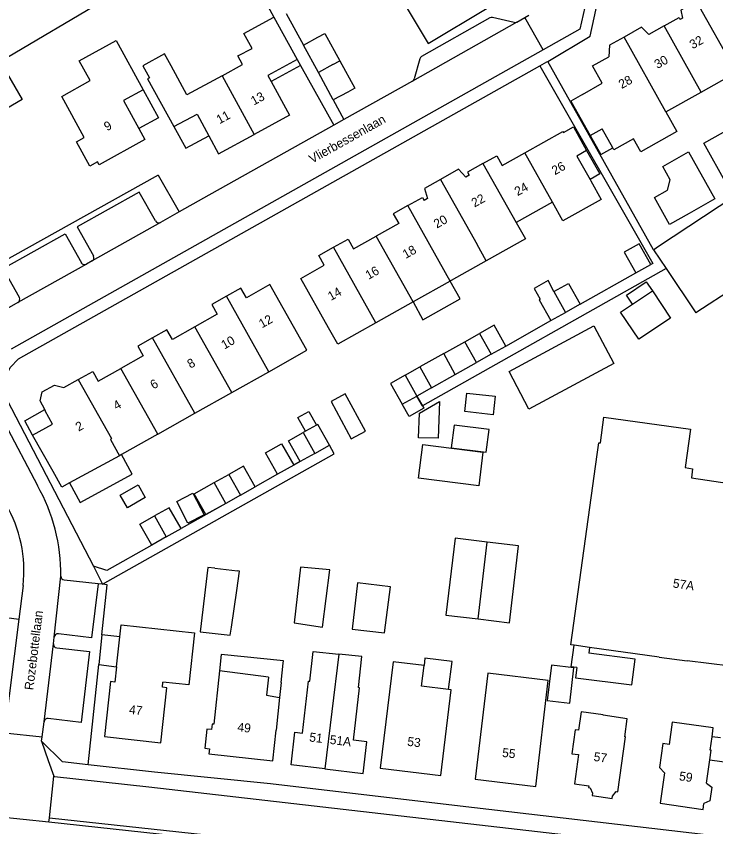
# Model space of a CAD drawing. Extents: x 194485 to 197793, y 468269 to 470822.
# Drawn here: x 195187.3 to 195280.9, y 470200.2 to 470308.7 of the extents above; entities that cross this region are included whole.
import ezdxf

# ---------------------------------------------------------------- set-up
doc = ezdxf.new("R2010")
doc.units = 0
for name, color, linetype in [('BGT grensvlak gebouwinstallatie plus 1', 7, 'Continuous'), ('BGT grensvlak onbegroeid terreindeel', 7, 'Continuous'), ('BGT grensvlak overig bouwwerk', 7, 'Continuous'), ('BGT grensvlak overig bouwwerk uitbreiding populatie', 7, 'Continuous'), ('BGT grensvlak pand op maaiveld', 7, 'Continuous'), ('BGT grensvlak pand op maaiveld LR', 7, 'Continuous'), ('BGT grensvlak wegdeel', 7, 'Continuous'), ('BGT tekst huisnummerreeks', 7, 'Continuous'), ('BGT tekst openbare ruimte label weg', 7, 'Continuous')]:
    doc.layers.add(name, color=color, linetype=linetype)

msp = doc.modelspace()

# ---------------------------------------------------------------- linework, layer by layer
at = {"layer": 'BGT grensvlak gebouwinstallatie plus 1'}
for p, q in [((195225.31, 470302.09), (195221.4, 470299.94)), ((195224.88, 470302.87), (195225.31, 470302.09)), ((195263.6, 470290.71), (195265.34, 470287.57)), ((195273.77, 470288.58), (195277.23, 470290.53)), ((195277.23, 470290.53), (195280.77, 470284.23)), ((195274.78, 470286.77), (195273.77, 470288.58)), ((195265.34, 470287.57), (195264.05, 470286.84)), ((195274.41, 470285.41), (195274.78, 470286.77)), ((195272.66, 470284.42), (195274.41, 470285.41)), ((195274.69, 470280.82), (195272.66, 470284.42)), ((195280.77, 470284.23), (195277.3, 470282.29)), ((195277.3, 470282.29), (195274.69, 470280.82)), ((195246.67, 470270.84), (195245.33, 470273.22)), ((195268.91, 470271.35), (195271.58, 470273.14)), ((195271.58, 470273.14), (195272.4, 470271.92)), ((195240.37, 470270.43), (195241.7, 470268.05)), ((195241.7, 470268.05), (195246.67, 470270.84)), ((195269.73, 470270.12), (195268.91, 470271.35)), ((195244.48, 470263.53), (195247.3, 470265.11)), ((195244.48, 470263.53), (195241.29, 470261.73)), ((195246, 470260.71), (195244.48, 470263.53)), ((195246, 470260.71), (195248.87, 470262.33)), ((195242.85, 470258.94), (195246, 470260.71)), ((195241.22, 470255.54), (195243.9, 470257.11)), ((195243.9, 470257.11), (195243.75, 470252.18)), ((195188.42, 470254.52), (195191.12, 470256.04)), ((195224.96, 470254.95), (195226.43, 470255.78)), ((195226.43, 470255.78), (195227.46, 470253.96)), ((195241.12, 470252.26), (195241.22, 470255.54)), ((195189.47, 470252.59), (195188.42, 470254.52)), ((195225.99, 470253.13), (195224.96, 470254.95)), ((195243.75, 470252.18), (195241.12, 470252.26)), ((195220.63, 470250.25), (195222.78, 470251.46)), ((195222.78, 470251.46), (195224.4, 470248.57)), ((195222.25, 470247.36), (195220.63, 470250.25)), ((195224.4, 470248.57), (195222.25, 470247.36)), ((195264, 470224.18), (195263.9, 470223.41)), ((195214.72, 470223.24), (195214.49, 470221.05)), ((195223.03, 470222.4), (195214.72, 470223.24)), ((195241.97, 470222.76), (195241.85, 470221.77)), ((195245.59, 470222.32), (195241.97, 470222.76)), ((195222.72, 470219.47), (195222.99, 470222.1)), ((195222.99, 470222.1), (195223.03, 470222.4)), ((195245.13, 470218.55), (195245.59, 470222.32)), ((195222.72, 470219.47), (195222.51, 470217.48)), ((195281.52, 470212.08), (195280.39, 470212.23))]:
    msp.add_line(p, q, dxfattribs=at)
for points in [[(195204.27, 470298.85), (195206.33, 470295.1), (195203.7, 470293.64)], [(195208.37, 470293.9), (195209.96, 470291.01), (195213.05, 470292.66)], [(195264.08, 470292.71), (195265.5, 470290.18), (195267.08, 470291.07)], [(195240.89, 470257.84), (195241.81, 470256.2), (195239.85, 470255.09), (195238.92, 470256.73)], [(195194.42, 470246.2), (195195.85, 470243.59), (195202.79, 470247.39), (195201.36, 470250.01)], [(195201.17, 470244.59), (195203.58, 470245.96), (195204.55, 470244.24), (195202.15, 470242.88), (195201.17, 470244.59)], [(195215.31, 470243.46), (195212.66, 470241.97), (195211.09, 470244.76), (195213.75, 470246.25)], [(195262.28, 470221.48), (195261.53, 470221.58), (195261.93, 470224.47)], [(195262.28, 470221.48), (195262.1, 470220.11), (195269.64, 470219.16), (195270.08, 470222.62), (195263.9, 470223.41)], [(195258.88, 470221.8), (195258.32, 470217.09), (195261.33, 470216.73), (195261.89, 470221.45), (195258.88, 470221.8)], [(195280.07, 470209.13), (195283.62, 470208.65), (195284.04, 470211.73)]]:
    msp.add_lwpolyline(points, dxfattribs=at)
at = {"layer": 'BGT grensvlak onbegroeid terreindeel'}
for p, q in [((195185.14, 470302.62), (195211.33, 470318.16)), ((195206.28, 470287.42), (195177.92, 470271.56)), ((195206.28, 470287.42), (195209.09, 470282.49)), ((195196.89, 470208.48), (195198.31, 470221.88))]:
    msp.add_line(p, q, dxfattribs=at)
msp.add_lwpolyline([(195198.75, 470225.85), (195199.45, 470232.57), (195198.81, 470232.64)], dxfattribs=at)
at = {"layer": 'BGT grensvlak overig bouwwerk'}
for p, q in [((195241.11, 470246.83), (195241.68, 470251.33)), ((195241.68, 470251.33), (195249.73, 470250.31)), ((195249.73, 470250.31), (195249.16, 470245.82)), ((195249.16, 470245.82), (195241.11, 470246.83))]:
    msp.add_line(p, q, dxfattribs=at)
at = {"layer": 'BGT grensvlak overig bouwwerk uitbreiding populatie'}
for p, q in [((195247.3, 470255.75), (195247.58, 470258.23)), ((195247.58, 470258.23), (195251.35, 470257.81)), ((195251.35, 470257.81), (195251.08, 470255.33)), ((195251.08, 470255.33), (195247.3, 470255.75)), ((195208.75, 470243.7), (195210.92, 470244.83)), ((195210.92, 470244.83), (195212.41, 470241.95)), ((195210.24, 470240.83), (195208.75, 470243.7)), ((195212.41, 470241.95), (195210.24, 470240.83))]:
    msp.add_line(p, q, dxfattribs=at)
msp.add_lwpolyline([(195245.49, 470250.9), (195250.17, 470250.32), (195250.55, 470253.35), (195245.87, 470253.94), (195245.49, 470250.9)], dxfattribs=at)
at = {"layer": 'BGT grensvlak pand op maaiveld'}
for p, q in [((195221.75, 470308.55), (195224.88, 470302.87)), ((195273.95, 470307.38), (195271.94, 470306.25)), ((195225.7, 470304.83), (195227.63, 470305.88)), ((195227.7, 470301.15), (195225.7, 470304.83)), ((195214.82, 470300.72), (195217.55, 470302.2)), ((195229.7, 470297.47), (195227.7, 470301.15)), ((195278.92, 470298.53), (195283.61, 470301.16)), ((195231.63, 470298.52), (195229.7, 470297.47)), ((195274.2, 470295.88), (195278.92, 470298.53)), ((195264.08, 470292.71), (195265.66, 470293.6)), ((195267.08, 470291.07), (195265.66, 470293.6)), ((195264.05, 470286.84), (195264.15, 470286.66)), ((195259.02, 470283.78), (195254.18, 470281.06)), ((195250.16, 470275.93), (195245.47, 470273.3)), ((195270.18, 470274.32), (195272.18, 470275.44)), ((195245.33, 470273.22), (195240.37, 470270.43)), ((195245.34, 470273.23), (195245.33, 470273.22)), ((195245.47, 470273.3), (195245.34, 470273.23)), ((195269.73, 470270.12), (195272.4, 470271.92)), ((195240.37, 470270.43), (195235.39, 470267.64)), ((195262.74, 470270.13), (195260.78, 470269.03)), ((195258.82, 470267.93), (195260.78, 470269.03)), ((195247.3, 470265.11), (195249.26, 470266.22)), ((195248.87, 470262.33), (195247.3, 470265.11)), ((195221.07, 470261.1), (195226.16, 470263.97)), ((195250.83, 470263.43), (195252.79, 470264.53)), ((195250.83, 470263.43), (195248.87, 470262.33)), ((195216.12, 470258.32), (195221.07, 470261.1)), ((195239.32, 470260.62), (195241.29, 470261.73)), ((195241.29, 470261.73), (195242.85, 470258.94)), ((195193.65, 470258.96), (195195.58, 470260.05)), ((195242.85, 470258.94), (195240.89, 470257.84)), ((195211.17, 470255.53), (195216.12, 470258.32)), ((195238.92, 470256.73), (195240.89, 470257.84)), ((195191.21, 470255.87), (195191.12, 470256.04)), ((195206.21, 470252.74), (195211.17, 470255.53)), ((195225.99, 470253.13), (195225.66, 470252.95)), ((195227.46, 470253.96), (195225.99, 470253.13)), ((195192.2, 470247.72), (195189.47, 470252.59)), ((195206.21, 470252.74), (195201.36, 470250.01)), ((195227.23, 470250.16), (195229.18, 470251.26)), ((195201.09, 470249.85), (195194.42, 470246.2)), ((195201.36, 470250.01), (195201.09, 470249.85)), ((195227.23, 470250.16), (195225.27, 470249.06)), ((195213.75, 470246.25), (195215.71, 470247.35)), ((195215.31, 470243.46), (195213.75, 470246.25)), ((195217.28, 470244.56), (195219.24, 470245.67)), ((195217.28, 470244.56), (195215.31, 470243.46)), ((195207.36, 470238.99), (195209.33, 470240.1)), ((195207.36, 470238.99), (195205.4, 470237.89)), ((195213.86, 470234.78), (195216.9, 470234.43)), ((195216.1, 470226.92), (195216.8, 470231.82)), ((195198.75, 470225.85), (195198.31, 470221.88)), ((195201.13, 470225.59), (195198.75, 470225.85)), ((195264, 470224.18), (195261.93, 470224.47)), ((195273.31, 470222.89), (195264, 470224.18)), ((195273.31, 470222.89), (195277.06, 470222.39)), ((195198.31, 470221.88), (195200.7, 470221.61)), ((195221.03, 470220.2), (195214.49, 470221.05)), ((195222.51, 470217.48), (195222.05, 470213.13)), ((195279.65, 470206.02), (195280.07, 470209.13))]:
    msp.add_line(p, q, dxfattribs=at)
for points in [[(195278.29, 470310.67), (195276.22, 470309.51), (195276.42, 470308.42), (195276.11, 470308.24)], [(195239.58, 470309.72), (195242.39, 470305.03), (195250.31, 470309.75), (195250, 470310.27)], [(195218.86, 470304.38), (195217.75, 470306.39), (195221.75, 470308.55)], [(195273.95, 470307.38), (195275.96, 470308.51), (195276.11, 470308.24)], [(195227.63, 470305.88), (195228.59, 470306.37), (195230.59, 470302.7)], [(195271.94, 470306.25), (195270.95, 470307.21), (195268.6, 470305.89)], [(195193.37, 470297.95), (195197.17, 470300.08), (195195.71, 470302.7), (195200.66, 470305.42), (195204.27, 470298.85)], [(195268.6, 470305.89), (195266.66, 470304.81), (195266.55, 470303.23)], [(195217.55, 470302.2), (195216.95, 470303.37), (195218.86, 470304.38)], [(195207.99, 470302.04), (195207.1, 470303.66), (195204.2, 470302.06), (195205.09, 470300.44)], [(195263.06, 470298.22), (195265.68, 470299.73), (195264.39, 470302.02), (195266.55, 470303.23)], [(195185.14, 470302.62), (195188.08, 470297.53), (195183.92, 470295.13), (195186.12, 470291.34), (195180.69, 470288.19), (195181.96, 470286), (195178.36, 470283.92), (195173.58, 470292.15), (195174.8, 470292.86)], [(195214.82, 470300.72), (195210.12, 470298.17), (195207.99, 470302.04), (195207.99, 470302.04)], [(195224.88, 470302.87), (195220.96, 470300.73), (195221.4, 470299.94)], [(195230.59, 470302.7), (195232.58, 470299.06), (195231.63, 470298.52)], [(195205.09, 470300.44), (195204.85, 470300.31), (195208.37, 470293.9)], [(195221.4, 470299.94), (195223.86, 470295.45), (195219.1, 470292.86)], [(195204.27, 470298.85), (195201.64, 470297.39), (195203.7, 470293.64)], [(195203.7, 470293.64), (195204.5, 470292.18), (195198.39, 470288.81), (195198.17, 470289.2), (195197.12, 470288.62), (195195.33, 470291.88), (195196.38, 470292.45), (195193.37, 470297.95)], [(195263.06, 470298.22), (195261.48, 470297.33), (195264.08, 470292.71)], [(195208.37, 470293.9), (195211.47, 470295.56), (195213.05, 470292.66)], [(195274.2, 470295.88), (195275.68, 470293.25), (195270.83, 470290.52), (195269.85, 470292.26)], [(195255.31, 470290.39), (195260.43, 470293.27), (195260.51, 470293.13), (195261.82, 470293.86), (195263.6, 470290.71)], [(195213.05, 470292.66), (195214.34, 470290.27), (195219.1, 470292.86)], [(195269.85, 470292.26), (195267.24, 470290.78), (195267.08, 470291.07)], [(195285.02, 470287.64), (195282.36, 470286.15), (195279.27, 470291.67), (195281.92, 470293.16)], [(195249.73, 470288.98), (195251.56, 470290.01), (195252.3, 470288.7), (195255.31, 470290.39)], [(195263.6, 470290.71), (195262.29, 470289.97), (195264.05, 470286.84)], [(195249.73, 470288.98), (195247.65, 470287.81), (195247.89, 470287.39)], [(195247.89, 470287.39), (195247.43, 470287.13), (195246.46, 470288.2), (195244.04, 470286.83)], [(195244.04, 470286.83), (195241.91, 470285.64), (195242.32, 470284.26), (195241.86, 470284)], [(195264.15, 470286.66), (195265.56, 470284.16), (195260.43, 470281.28), (195259.02, 470283.78)], [(195239.67, 470283.33), (195241.62, 470284.43), (195241.86, 470284)], [(195239.67, 470283.33), (195237.72, 470282.24), (195238.45, 470280.93), (195235.43, 470279.23)], [(195254.18, 470281.06), (195255.41, 470278.88), (195250.16, 470275.93)], [(195229.72, 470277.75), (195231.67, 470278.85), (195232.41, 470277.54), (195235.43, 470279.23)], [(195272.18, 470275.44), (195270.61, 470278.23), (195268.61, 470277.1), (195270.18, 470274.32)], [(195229.07, 470266.95), (195225.35, 470273.58), (195228.5, 470275.35), (195227.77, 470276.65), (195229.72, 470277.75)], [(195226.16, 470263.97), (195221.22, 470272.77), (195218.08, 470271), (195217.34, 470272.3), (195215.39, 470271.2)], [(195259.21, 470271.82), (195258.43, 470273.3), (195256.58, 470272.25), (195257.38, 470270.79)], [(195259.21, 470271.82), (195261.17, 470272.92), (195262.74, 470270.13)], [(195272.4, 470271.92), (195274.83, 470268.28), (195270.58, 470265.46)], [(195215.39, 470271.2), (195213.43, 470270.1), (195214.17, 470268.79), (195211.17, 470267.1)], [(195257.38, 470270.79), (195257.25, 470270.71), (195258.82, 470267.93)], [(195270.58, 470265.46), (195268.14, 470269.05), (195269.73, 470270.12)], [(195235.39, 470267.64), (195230.29, 470264.77), (195229.07, 470266.95)], [(195252.79, 470264.53), (195251.22, 470267.32), (195249.26, 470266.22)], [(195255.88, 470256.09), (195253.21, 470261.11), (195264.57, 470267.22), (195267.22, 470262.19), (195255.88, 470256.09)], [(195211.17, 470267.1), (195208.17, 470265.42), (195207.44, 470266.72), (195205.49, 470265.63)], [(195205.49, 470265.63), (195203.54, 470264.53), (195204.28, 470263.22), (195201.27, 470261.53)], [(195195.58, 470260.05), (195197.52, 470261.14), (195198.26, 470259.83), (195201.27, 470261.53)], [(195239.32, 470260.62), (195237.35, 470259.52), (195238.92, 470256.73)], [(195191.12, 470256.04), (195190.46, 470257.2), (195190.77, 470258.39), (195192.39, 470259.3), (195193.65, 470258.96)], [(195232.1, 470252.12), (195234, 470253.15), (195231.3, 470258.13), (195229.4, 470257.11), (195232.1, 470252.12)], [(195189.47, 470252.59), (195192.14, 470254.09), (195191.15, 470255.84), (195191.21, 470255.87)], [(195261.93, 470224.47), (195261.49, 470224.53), (195265.01, 470250), (195265.23, 470251.59), (195265.43, 470251.56), (195265.91, 470255.01), (195277.48, 470253.42), (195276.77, 470248.26), (195277.78, 470248.11), (195277.61, 470246.88), (195282.72, 470246.15)], [(195229.18, 470251.26), (195227.62, 470254.04), (195227.46, 470253.96)], [(195225.27, 470249.06), (195223.7, 470251.85), (195225.66, 470252.95)], [(195194.42, 470246.2), (195193.37, 470245.63), (195192.2, 470247.72)], [(195219.24, 470245.67), (195217.67, 470248.46), (195215.71, 470247.35)], [(195209.33, 470240.1), (195207.76, 470242.89), (195205.8, 470241.79)], [(195205.4, 470237.89), (195203.83, 470240.68), (195205.8, 470241.79)], [(195250.31, 470238.27), (195246.01, 470238.79), (195244.78, 470228.52), (195249.07, 470228)], [(195249.07, 470228), (195253.26, 470227.49), (195254.5, 470237.77), (195250.31, 470238.27)], [(195213.86, 470234.78), (195212.9, 470234.89), (195211.91, 470226.28), (195215.91, 470225.82), (195216.1, 470226.92)], [(195224.45, 470227.48), (195228.25, 470226.88), (195229.24, 470234.58), (195225.3, 470234.91), (195224.45, 470227.48)], [(195216.8, 470231.82), (195217.16, 470234.4), (195216.9, 470234.43)], [(195232.24, 470226.63), (195236.54, 470226.13), (195237.37, 470232.29), (195232.95, 470232.85), (195232.24, 470226.63)], [(195201.13, 470225.59), (195201.31, 470227.19), (195211.15, 470226.12), (195210.39, 470219.16), (195206.91, 470219.54)], [(195228.57, 470207.93), (195224.07, 470208.48), (195224.56, 470212.83), (195225.57, 470212.71), (195226.4, 470219.66), (195226.54, 470219.65), (195227.02, 470223.65), (195230.43, 470223.29)], [(195228.57, 470207.93), (195233.7, 470207.3), (195234.21, 470211.54), (195232.42, 470211.76), (195233.22, 470218.79), (195233.07, 470218.8), (195233.5, 470222.97), (195230.43, 470223.29)], [(195200.7, 470221.61), (195200.48, 470219.55), (195199.88, 470219.61), (195199.08, 470212.24), (195206.63, 470211.41), (195207.43, 470218.79), (195206.84, 470218.85), (195206.91, 470219.54)], [(195241.85, 470221.77), (195237.71, 470222.27), (195235.98, 470208.04)], [(195245.13, 470218.55), (195241.51, 470218.99), (195241.85, 470221.77)], [(195281.95, 470215.25), (195282.85, 470221.69), (195277.06, 470222.39)], [(195214.49, 470221.05), (195213.71, 470213.9), (195213.48, 470213.92), (195213.4, 470213.18), (195212.79, 470213.25), (195212.51, 470210.68), (195213.13, 470210.61), (195213.06, 470209.96), (195221.62, 470209.01), (195222.05, 470213.13)], [(195248.69, 470206.53), (195256.79, 470205.59), (195258.45, 470219.76), (195250.38, 470220.72), (195248.69, 470206.53)], [(195221.03, 470220.2), (195220.77, 470217.8), (195222.51, 470217.48)], [(195235.98, 470208.04), (195244.07, 470207.06), (195245.47, 470218.51), (195245.13, 470218.55)], [(195267.53, 470204.9), (195267.79, 470204.86), (195268.8, 470212.2), (195268.7, 470212.22), (195269.02, 470214.63), (195265.81, 470215.1), (195265.82, 470215.15), (195262.85, 470215.58), (195262.5, 470213.09), (195262.05, 470213.15), (195261.63, 470209.96)], [(195280.39, 470212.23), (195280.54, 470213.4), (195275.06, 470214.18), (195274.64, 470211.2), (195273.8, 470211.32), (195273.35, 470208.12)], [(195280.07, 470209.13), (195280.24, 470210.43), (195280.14, 470210.44), (195280.39, 470212.23)], [(195261.63, 470209.96), (195262.52, 470209.84), (195261.98, 470205.91), (195263.89, 470205.65), (195263.86, 470205.43), (195264.07, 470205.4)], [(195273.35, 470208.12), (195274.03, 470207.41), (195273.43, 470203.33), (195279.17, 470202.5), (195279.28, 470203.3)], [(195264.07, 470205.4), (195264.37, 470204.66), (195264.33, 470204.37), (195267, 470203.98), (195267.04, 470204.28), (195267.53, 470204.9)], [(195279.65, 470206.02), (195280.34, 470205.49), (195280.09, 470203.64), (195279.28, 470203.3)]]:
    msp.add_lwpolyline(points, dxfattribs=at)
at = {"layer": 'BGT grensvlak pand op maaiveld LR'}
for p, q in [((195283.61, 470301.16), (195278.29, 470310.67)), ((195278.92, 470298.53), (195273.95, 470307.38)), ((195274.2, 470295.88), (195268.6, 470305.89)), ((195229.63, 470302.2), (195227.7, 470301.15)), ((195229.63, 470302.2), (195230.59, 470302.7)), ((195214.82, 470300.72), (195219.1, 470292.86)), ((195259.02, 470283.78), (195255.31, 470290.39)), ((195249.73, 470288.98), (195254.18, 470281.06)), ((195244.04, 470286.83), (195248.94, 470278.11)), ((195245.34, 470273.23), (195239.67, 470283.33)), ((195240.37, 470270.43), (195235.43, 470279.23)), ((195250.16, 470275.93), (195248.94, 470278.11)), ((195235.39, 470267.64), (195229.72, 470277.75)), ((195259.21, 470271.82), (195260.78, 470269.03)), ((195221.07, 470261.1), (195215.39, 470271.2)), ((195216.12, 470258.32), (195211.17, 470267.1)), ((195249.26, 470266.22), (195250.83, 470263.43)), ((195211.17, 470255.53), (195205.49, 470265.63)), ((195206.21, 470252.74), (195201.27, 470261.53)), ((195239.32, 470260.62), (195240.89, 470257.84)), ((195199.87, 470252.04), (195201.09, 470249.85)), ((195225.66, 470252.95), (195227.23, 470250.16)), ((195215.71, 470247.35), (195217.28, 470244.56)), ((195205.8, 470241.79), (195207.36, 470238.99)), ((195249.07, 470228), (195250.31, 470238.27)), ((195200.7, 470221.61), (195201.13, 470225.59)), ((195230.43, 470223.29), (195228.57, 470207.93))]:
    msp.add_line(p, q, dxfattribs=at)
msp.add_lwpolyline([(195195.58, 470260.05), (195200.04, 470252.14), (195199.87, 470252.04)], dxfattribs=at)
at = {"layer": 'BGT grensvlak wegdeel'}
for p, q in [((195223.41, 470309.04), (195225.7, 470304.83)), ((195250.66, 470308.46), (195241.52, 470303.29)), ((195253.91, 470307.85), (195251.02, 470308.51)), ((195254.25, 470307.89), (195255.32, 470308.5)), ((195255.32, 470308.5), (195255.87, 470308.82)), ((195257.79, 470304.19), (195255.32, 470308.5)), ((195254.25, 470307.89), (195240.3, 470299.99)), ((195257.79, 470304.19), (195186.59, 470264.13)), ((195241.28, 470302.99), (195240.52, 470300.29)), ((195225.31, 470302.09), (195229.76, 470294.09)), ((195272.55, 470277.43), (195258.39, 470302.64)), ((195240.3, 470299.99), (195231.12, 470294.85)), ((195273.08, 470277.79), (195305.3, 470299.1)), ((195229.7, 470297.47), (195231.12, 470294.85)), ((195231.12, 470294.85), (195229.76, 470294.09)), ((195209.09, 470282.49), (195206.58, 470281.09)), ((195206.58, 470281.09), (195197.44, 470275.92)), ((195295.22, 470280.21), (195278.22, 470268.96)), ((195272.55, 470277.43), (195273.08, 470277.79)), ((195272.55, 470277.43), (195274.25, 470274.89)), ((195197.44, 470275.92), (195196.66, 470275.49)), ((195196.66, 470275.49), (195187.51, 470270.35)), ((195274.25, 470274.89), (195278.22, 470268.96)), ((195262.74, 470270.13), (195270.18, 470274.32)), ((195187.51, 470270.35), (195184.15, 470268.46)), ((195252.79, 470264.53), (195258.82, 470267.93)), ((195186.05, 470257.3), (195197.6, 470235.07)), ((195185.73, 470254.27), (195190.12, 470245.86)), ((195225.27, 470249.06), (195224.4, 470248.57)), ((195222.25, 470247.36), (195219.24, 470245.67)), ((195215.31, 470243.46), (195209.33, 470240.1)), ((195205.4, 470237.89), (195199.4, 470234.5)), ((195197.6, 470235.07), (195198.81, 470232.64)), ((195199.4, 470234.5), (195197.6, 470235.07)), ((195192.36, 470225.57), (195193.25, 470233.71)), ((195188.19, 470232.48), (195187.62, 470227.97)), ((195198.23, 470232.69), (195193.69, 470233.21)), ((195198.81, 470232.64), (195198.23, 470232.69)), ((195185.98, 470228.17), (195187.62, 470227.97)), ((195187.62, 470227.97), (195185.72, 470212.77)), ((195192.25, 470224.66), (195192.36, 470225.57)), ((195191, 470214.24), (195192.25, 470224.66)), ((195190.74, 470212.2), (195191, 470214.24)), ((195185.72, 470212.77), (195190.74, 470212.2)), ((195190.67, 470211.64), (195190.74, 470212.2)), ((195190.67, 470211.64), (195193.49, 470208.86)), ((195196.89, 470208.48), (195193.49, 470208.86)), ((195191.71, 470201.38), (195192.3, 470206.93)), ((195191.64, 470200.78), (195180.05, 470202.04)), ((195191.64, 470200.78), (195191.71, 470201.38)), ((195191.71, 470201.38), (195271.77, 470192.75))]:
    msp.add_line(p, q, dxfattribs=at)
for points in [[(195258.39, 470302.64), (195264.09, 470306), (195265.15, 470310.95), (195283.18, 470321.8)], [(195211.33, 470318.16), (195215.3, 470320.48), (195221.75, 470308.55)], [(195263.8, 470311.9), (195262.68, 470306.95), (195257.79, 470304.19)], [(195186.05, 470257.3), (195185.7, 470258.73), (195185.82, 470260.19), (195186.47, 470261.65), (195187.58, 470262.8), (195257.35, 470302.05)], [(195257.35, 470302.05), (195258.29, 470302.58), (195258.39, 470302.64)], [(195257.35, 470302.05), (195272.46, 470275.6), (195272.18, 470275.44)], [(195229.76, 470294.09), (195212.33, 470284.31), (195209.09, 470282.49)], [(195205.9, 470281.27), (195203.72, 470285.13), (195195.41, 470280.47), (195197.61, 470276.59)], [(195187.7, 470271.03), (195185.53, 470274.9), (195193.81, 470279.53), (195195.99, 470275.68)], [(195274.25, 470274.89), (195241.62, 470256.53), (195240.89, 470257.84)], [(195198.81, 470232.64), (195229.83, 470250.1), (195229.18, 470251.26)], [(195198.23, 470232.69), (195197.33, 470225.48), (195192.92, 470226.01)], [(195192.69, 470224.13), (195197.09, 470223.62), (195195.97, 470214.15), (195191.55, 470214.68)], [(195190.67, 470211.64), (195191.56, 470209.07), (195192.3, 470206.93)], [(195298.06, 470196.68), (195282.26, 470198.8), (195245.91, 470203.02), (195221.29, 470205.91), (195205.8, 470207.49), (195196.89, 470208.48)], [(195192.3, 470206.93), (195192.4, 470206.92), (195205.04, 470205.54), (195272.54, 470197.75)], [(195271.76, 470192.19), (195232.23, 470196.38), (195191.64, 470200.78)]]:
    msp.add_lwpolyline(points, dxfattribs=at)
for centre, radius, start, end in [((195250.91, 470308.03), 0.497, 76.8276, 119.656), ((195254.02, 470308.34), 0.505, 257.258, 297.8448), ((195241.76, 470302.85), 0.498, 119.3967, 164.2719), ((195240.04, 470300.42), 0.501, 300.7085, 344.192), ((195206.34, 470281.53), 0.508, 210.4809, 298.41), ((195197.18, 470276.34), 0.501, 301.4165, 29.5146), ((195196.42, 470275.94), 0.505, 210.048, 298.2849), ((195187.25, 470270.79), 0.507, 300.3276, 28.4067), ((195169.41, 470234.05), 23.84, 359.1952, 29.6863), ((195170.96, 470234.49), 17.35, 353.3339, 30.7073), ((195193.75, 470233.71), 0.5, 179.1482, 263.4807), ((195192.86, 470225.51), 0.504, 83.576, 172.6291), ((195192.75, 470224.62), 0.501, 176.4252, 263.4623), ((195191.5, 470214.17), 0.507, 84.0319, 172.0176)]:
    msp.add_arc(centre, radius, start, end, dxfattribs=at)

# ---------------------------------------------------------------- texts
at = {"layer": 'BGT tekst huisnummerreeks'}
for s, rotation, p in [('32', 29.3, (195277.78, 470304.25)), ('30', 29.3, (195273.07, 470301.61)), ('28', 29.3, (195268.29, 470298.93)), ('13', 28.6, (195219.07, 470296.72)), ('11', 28.6, (195214.47, 470294.21)), ('9', 28.9, (195199.43, 470293.27)), ('26', 29.3, (195259.34, 470287.38)), ('24', 29.3, (195254.36, 470284.59)), ('22', 29.3, (195248.59, 470283.06)), ('20', 29.3, (195243.55, 470280.24)), ('18', 29.3, (195239.39, 470276.18)), ('16', 29.3, (195234.41, 470273.39)), ('14', 29.3, (195229.38, 470270.56)), ('12', 29.4, (195220.16, 470266.89)), ('10', 29.4, (195215.12, 470264.05)), ('8', 29.4, (195210.58, 470261.49)), ('6', 29.4, (195205.63, 470258.71)), ('4', 29.4, (195200.68, 470255.92)), ('2', 29.4, (195195.63, 470253.07)), ('57A', 351.6, (195275.07, 470232.22)), ('47', 353.8, (195202.33, 470215.3)), ('49', 353.6, (195216.82, 470212.96)), ('51', 353.1, (195226.44, 470211.61)), ('51A', 353.1, (195229.18, 470211.28)), ('53', 353.1, (195239.55, 470211.03)), ('55', 353.4, (195252.24, 470209.54)), ('57', 352.2, (195264.48, 470209)), ('59', 351.7, (195275.91, 470206.41))]:
    msp.add_text(s, height=1.2, rotation=rotation, dxfattribs=at).set_placement(p)
at = {"layer": 'BGT tekst openbare ruimte label weg'}
for s, rotation, p in [('Vlierbessenlaan', 29.3, (195226.87, 470288.94)), ('Rozebottellaan', 83, (195189.56, 470218.42))]:
    msp.add_text(s, height=1.2, rotation=rotation, dxfattribs=at).set_placement(p)

doc.saveas('drawing.dxf')
